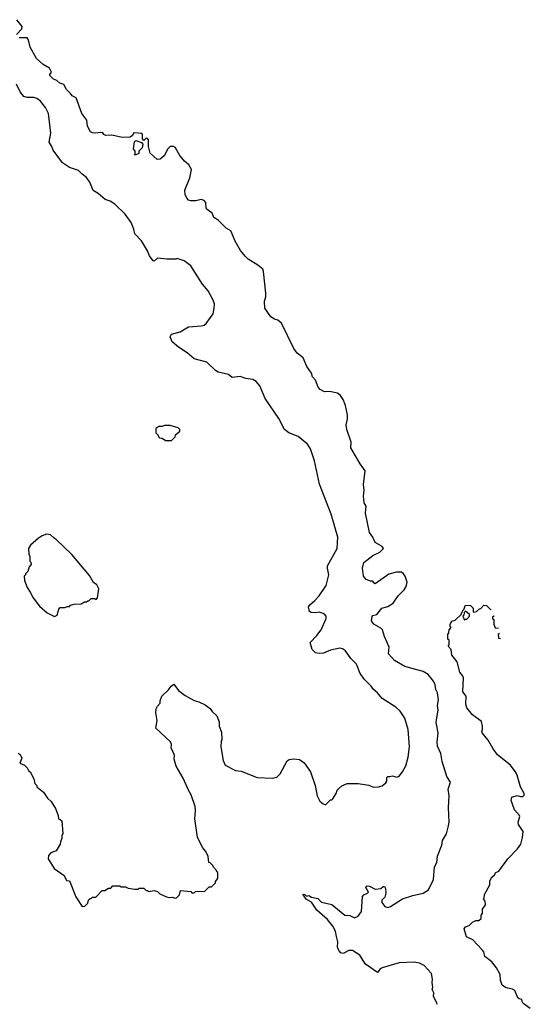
# Model space of a CAD drawing. Extents: x 1933546 to 2138868, y 524910 to 667279.
# Tile 452 of 466: x 2123720 to 2128180, y 590095 to 598694. Entities that reach past the tile are written whole.
import ezdxf

# ---------------------------------------------------------------- set-up
doc = ezdxf.new("R2010")
doc.units = 0

msp = doc.modelspace()

# ---------------------------------------------------------------- linework, layer by layer
at = {"layer": '0CON10XD'}
for points in [[(2123692.5, 598565), (2123737.5, 598612.5), (2123742.5, 598635), (2123695, 598693.8)], [(2127367.5, 590095), (2127360, 590115), (2127333.3, 590165), (2127336.4, 590196.4), (2127322.5, 590225), (2127327.5, 590245), (2127322.5, 590285), (2127326.7, 590315), (2127317.5, 590365), (2127253.3, 590435), (2127212.5, 590455), (2127165, 590464.4), (2127035, 590457.3), (2126885, 590413.8), (2126870, 590405), (2126845, 590372.5), (2126740, 590445), (2126690.4, 590525), (2126625.7, 590565.7), (2126595, 590564.7), (2126545, 590540), (2126524, 590544), (2126506.7, 590565), (2126495.6, 590595), (2126497.7, 590642.3), (2126487.8, 590687.8), (2126479.4, 590735), (2126455, 590778.8), (2126407.5, 590835), (2126315, 590918), (2126268.6, 590988.6), (2126222.5, 591015), (2126193.8, 591056.2), (2126210, 591055), (2126225, 591040), (2126245, 591046.7), (2126270, 591030), (2126325, 591018), (2126355, 590988.6), (2126446.6, 590966.6), (2126558.8, 590875), (2126605, 590871.1), (2126645, 590850.6), (2126675.4, 590864.6), (2126705.5, 590904.5), (2126713.3, 591036.7), (2126725, 591052), (2126756.7, 591065), (2126766.2, 591075), (2126743.3, 591115), (2126746.7, 591125), (2126755, 591130), (2126775, 591127.1), (2126825, 591101.2), (2126873.4, 591106.6), (2126895, 591123.3), (2126905, 591123.3), (2126915.7, 591105.7), (2126918, 591065), (2126908.3, 591031.7), (2126883.8, 591005), (2126882, 590985), (2126908.8, 590948.8), (2126935, 590940.8), (2126958.3, 590948.3), (2127063, 591017), (2127153.2, 591046.8), (2127245, 591065.6), (2127290.8, 591095), (2127334.2, 591185), (2127344, 591295), (2127363.8, 591335), (2127370.7, 591389.3), (2127406.7, 591485), (2127413.3, 591525), (2127446.7, 591585), (2127466.2, 591655), (2127471.2, 591685), (2127466.2, 591815), (2127471.2, 591915), (2127463.8, 591975), (2127484.2, 592035), (2127451.4, 592085), (2127409.2, 592215), (2127398.9, 592285), (2127370.4, 592350.4), (2127366.7, 592385), (2127374.6, 592465), (2127358.9, 592555), (2127360.3, 592580.3), (2127376.2, 592665), (2127368.6, 592705), (2127379.4, 592755), (2127369.2, 592815), (2127354, 592845), (2127348, 592885), (2127335, 592917.5), (2127286.7, 592975), (2127245, 593001.2), (2127085, 593044.4), (2126995, 593097.1), (2126942, 593155), (2126946.2, 593215), (2126905, 593307.5), (2126888, 593365), (2126875, 593380), (2126812.5, 593415), (2126793.6, 593443.6), (2126798.3, 593481.7), (2126805, 593490), (2126839.3, 593500.7), (2126884.5, 593555.5), (2126935, 593569.4), (2126982.8, 593597.2), (2127025, 593662), (2127078.8, 593715), (2127096.7, 593745), (2127103, 593783), (2127086.7, 593835), (2127073.3, 593855), (2127055, 593868.8), (2127011.2, 593868.8), (2126945, 593852.5), (2126825, 593767.5), (2126812.5, 593775), (2126805, 593790), (2126785, 593791.2), (2126745, 593806.2), (2126724.2, 593835), (2126714.2, 593905), (2126726.2, 593955), (2126805, 594015.7), (2126866.7, 594045), (2126896.7, 594075), (2126885, 594092.5), (2126825, 594128.8), (2126804.4, 594174.4), (2126774.6, 594214.6), (2126740, 594385), (2126746.9, 594445), (2126727.5, 594475), (2126722.4, 594532.4), (2126727.5, 594585), (2126724.1, 594634.1), (2126736.2, 594755), (2126692.5, 594815), (2126612.9, 594955), (2126614.2, 595005), (2126576, 595114), (2126572, 595155), (2126583.9, 595203.9), (2126583.9, 595243.9), (2126566.4, 595323.6), (2126545, 595377.5), (2126521.7, 595411.7), (2126495, 595433.3), (2126425, 595446), (2126382.7, 595442.7), (2126343.3, 595465), (2126326.7, 595485), (2126303.3, 595545), (2126276.7, 595575), (2126267.7, 595607.7), (2126226.7, 595665), (2126195, 595740), (2126145, 595782.5), (2126115, 595822.5), (2126007.5, 596045), (2125975, 596070), (2125945, 596077.1), (2125915, 596097.8), (2125861.2, 596175), (2125857.5, 596235), (2125870, 596275), (2125871.2, 596305), (2125850, 596495), (2125842.5, 596515), (2125800.7, 596550.7), (2125715, 596603.8), (2125688.8, 596628.8), (2125647.7, 596677.7), (2125600.7, 596759.3), (2125565, 596848.8), (2125522.7, 596872.7), (2125453.9, 596943.9), (2125417, 596967), (2125400, 597005), (2125356.7, 597035), (2125350, 597045), (2125346.4, 597096.4), (2125330, 597115), (2125305, 597122.5), (2125258.3, 597111.7), (2125215, 597111.2), (2125195, 597117.5), (2125181.7, 597131.7), (2125166.7, 597165), (2125162, 597205), (2125205, 597313.3), (2125220, 597385), (2125198, 597425), (2125158.8, 597458.8), (2125119.1, 597509.1), (2125081.4, 597575), (2125064.2, 597585.8), (2125034.2, 597585.8), (2125014.2, 597565.8), (2124982.5, 597505), (2124947.5, 597475), (2124921.7, 597471.7), (2124859.3, 597529.3), (2124845.8, 597585), (2124843.9, 597643.9), (2124835, 597657.5), (2124825, 597660), (2124805, 597640), (2124793.6, 597653.6), (2124792.5, 597695), (2124785, 597700), (2124725, 597706.2), (2124715, 597702.5), (2124706.4, 597683.6), (2124685, 597666.7), (2124615, 597663.8), (2124525.9, 597685.9), (2124473.6, 597683.6), (2124455, 597692.5), (2124445, 597706.7), (2124425, 597710), (2124385, 597704), (2124355, 597706.7), (2124337.5, 597715), (2124312.5, 597765), (2124306, 597815), (2124262.5, 597875), (2124212.3, 598012.3), (2124178.3, 598028.3), (2124165, 598050), (2124128.8, 598085), (2124105, 598128.8), (2124070.3, 598140.3), (2124043.5, 598163.5), (2124014, 598175), (2123983.8, 598205), (2123982.5, 598215), (2123996.7, 598235), (2123981.2, 598271.2), (2123925, 598302.9), (2123867.1, 598355), (2123810.8, 598455), (2123797.5, 598515), (2123786.2, 598535), (2123715.5, 598534.5)], [(2123707.3, 592287.3), (2123725.6, 592275.6), (2123738.8, 592245), (2123721.7, 592201.7), (2123763, 592183), (2123785, 592160), (2123797, 592137), (2123812.5, 592125), (2123842.5, 592065), (2123853, 592023), (2123870, 592005), (2123870, 591995), (2123927.7, 591947.7), (2123962.5, 591895), (2123995, 591867.5), (2124033.8, 591805), (2124056.2, 591745), (2124060, 591715), (2124075, 591710), (2124087, 591697), (2124097.5, 591585), (2124088.3, 591571.7), (2124087.5, 591545), (2124076.7, 591513.3), (2124072.5, 591495), (2124040, 591435), (2123990.7, 591419.3), (2123972.5, 591395), (2123967.5, 591365), (2124021.3, 591281.3), (2124109.6, 591219.5), (2124127.5, 591177.5), (2124155, 591172.5), (2124210, 591035), (2124265, 590950), (2124288.3, 590951.7), (2124315, 590980), (2124320, 591005), (2124335, 591020), (2124345, 591020), (2124355, 591030), (2124385, 591030), (2124441.7, 591088.3), (2124465, 591090), (2124495, 591110), (2124515, 591110), (2124535, 591130), (2124595, 591130), (2124605, 591120), (2124645, 591120), (2124668.3, 591108.3), (2124725, 591100), (2124755, 591100), (2124765, 591110), (2124805, 591110), (2124825, 591090), (2124835, 591090), (2124845, 591080), (2124895, 591090), (2124925, 591080), (2124945, 591060), (2125003, 591033), (2125025, 591027.5), (2125055, 591030), (2125075, 591022.5), (2125090, 591025), (2125115, 591050), (2125125, 591090), (2125215, 591080), (2125225, 591070), (2125245, 591070), (2125255, 591080), (2125337, 591083), (2125375, 591120), (2125395, 591120), (2125430, 591155), (2125431.7, 591168.3), (2125450, 591195), (2125450, 591245), (2125441.7, 591251.7), (2125440, 591265), (2125411.7, 591291.7), (2125408.3, 591308.3), (2125385, 591330), (2125373, 591333), (2125367.5, 591385), (2125345, 591430), (2125317.5, 591465), (2125274.2, 591554.2), (2125248.8, 591715), (2125256.2, 591785), (2125252.1, 591822.1), (2125218.6, 591925), (2125194.4, 591965), (2125149.1, 592069.1), (2125086.9, 592175), (2125070.5, 592235), (2125071.1, 592271.1), (2125043.3, 592335), (2125046.7, 592365), (2125038.3, 592388.3), (2124908.3, 592508.3), (2124920, 592575), (2124910, 592645), (2124912.5, 592675), (2124925, 592700), (2124947.5, 592725), (2124947.5, 592745), (2124962.5, 592785), (2125019.3, 592840.7), (2125042.5, 592875), (2125065, 592890), (2125106.1, 592836.1), (2125165, 592793.3), (2125245, 592747.5), (2125285, 592737.5), (2125340.7, 592710.7), (2125385, 592677.5), (2125402.3, 592652.3), (2125443.3, 592615), (2125463, 592563), (2125462.5, 592525), (2125483, 592473), (2125486.7, 592405), (2125480, 592395), (2125476.2, 592345), (2125496.2, 592225), (2125515, 592183.3), (2125605, 592137.5), (2125655, 592130), (2125795, 592076.7), (2125925, 592070), (2125965, 592080), (2125995, 592107.5), (2126055, 592222.5), (2126075, 592232.5), (2126115, 592240), (2126165, 592233.3), (2126203.3, 592205), (2126260, 592125), (2126301.2, 592005), (2126317.5, 591915), (2126340.7, 591870.7), (2126370, 591845), (2126385, 591840), (2126395, 591840), (2126435, 591880), (2126445, 591880), (2126455, 591890), (2126483.3, 591936.7), (2126492.5, 591965), (2126503.6, 591976.4), (2126535, 592002.5), (2126580, 592025), (2126675, 592023.8), (2126768.3, 592008.3), (2126810.7, 591990.7), (2126855, 591993.3), (2126886.1, 592003.9), (2126919.3, 592030.7), (2126926.2, 592043.8), (2126926.2, 592075), (2126935, 592086.2), (2126955, 592083.8), (2126975, 592091.2), (2127015, 592078.8), (2127035, 592088.8), (2127064, 592125), (2127091.3, 592178.7), (2127114.3, 592255), (2127124, 592345), (2127113.8, 592495), (2127083.8, 592595), (2127043.8, 592655), (2127005, 592688.8), (2126886.1, 592766.1), (2126846.4, 592816.4), (2126807, 592847), (2126790, 592875), (2126732.6, 592932.6), (2126692.9, 592982.9), (2126662.5, 593065), (2126613.8, 593115), (2126565, 593183.3), (2126539.6, 593199.5), (2126515, 593206), (2126435, 593189.2), (2126375, 593161.2), (2126335, 593160), (2126303.9, 593163.9), (2126273.9, 593193.9), (2126256.7, 593255), (2126316.2, 593315), (2126353.8, 593365), (2126396.2, 593465), (2126395.8, 593485.8), (2126380, 593505), (2126335, 593521.2), (2126303.6, 593513.6), (2126265, 593517.5), (2126252.5, 593525), (2126243.6, 593566.4), (2126253.3, 593585), (2126298.3, 593621.7), (2126336.8, 593663.2), (2126397.8, 593752.2), (2126421.4, 593845), (2126407.5, 593905), (2126410, 593925), (2126493.8, 594075), (2126498.8, 594175), (2126441.2, 594375), (2126337.7, 594637.7), (2126295, 594840), (2126260, 594945), (2126235, 594987.5), (2126153.6, 595053.6), (2126070, 595085), (2126034, 595115), (2125982.3, 595212.3), (2125863.3, 595385), (2125818.8, 595495), (2125785.6, 595535.6), (2125755, 595551.4), (2125695, 595559.4), (2125645, 595576.7), (2125575, 595570), (2125543.9, 595593.9), (2125455, 595615.8), (2125429.7, 595629.7), (2125355, 595703.3), (2125245, 595732.9), (2125183.8, 595785), (2125106.7, 595835), (2125051.4, 595881.4), (2125035.7, 595925), (2125045, 595947.1), (2125123, 595967), (2125195, 596011.9), (2125305, 596019.2), (2125332.7, 596027.3), (2125349.4, 596040.6), (2125386.8, 596093.2), (2125409.2, 596125), (2125420, 596175), (2125420.7, 596209.3), (2125411.2, 596245), (2125365.5, 596325.5), (2125318, 596385), (2125215.7, 596545.7), (2125157.7, 596587.7), (2125095, 596607.5), (2125085, 596602.5), (2125005, 596602.5), (2124925, 596611.2), (2124895, 596586.2), (2124885, 596588.8), (2124855, 596632.5), (2124836.7, 596676.7), (2124785, 596763.3), (2124725, 596823.3), (2124715.7, 596865), (2124692.4, 596922.4), (2124640.8, 596995), (2124552.4, 597082.4), (2124508.9, 597108.9), (2124466.2, 597125), (2124405, 597176.2), (2124362.8, 597202.8), (2124334, 597275), (2124303.8, 597315), (2124265.6, 597345.6), (2124235, 597375.8), (2124155, 597404.4), (2124092.5, 597445), (2124011.9, 597555), (2124002.2, 597585), (2123978.2, 597625), (2123993, 597703), (2123970.4, 597875), (2123945, 597928), (2123901.4, 597981.4), (2123870, 598005), (2123845, 598014.2), (2123785, 598012.9), (2123755, 598024.2), (2123722.9, 598062.9), (2123691.7, 598131.7)], [(2124735, 597512.5), (2124723, 597513), (2124730, 597525), (2124730, 597545), (2124713.8, 597565), (2124724, 597626), (2124735, 597637.5), (2124785, 597622.5), (2124796.2, 597606.2), (2124790, 597575), (2124760, 597545), (2124760, 597525), (2124735, 597512.5)], [(2125045, 595020), (2125078.3, 595051.7), (2125081.7, 595068.3), (2125118.3, 595101.7), (2125120, 595115), (2125105, 595130), (2125035, 595150), (2124985, 595150), (2124965, 595140), (2124935, 595140), (2124910, 595125), (2124910, 595085), (2124930, 595065), (2124931.7, 595051.7), (2124941.7, 595041.7), (2124965, 595040), (2124995, 595020), (2125045, 595020)], [(2124025, 593482.5), (2124047.5, 593495), (2124063, 593547), (2124075, 593560), (2124115, 593560), (2124135, 593570), (2124155, 593570), (2124165, 593580), (2124195, 593590), (2124257, 593593), (2124285, 593610), (2124305, 593610), (2124315, 593620), (2124325, 593620), (2124345, 593640), (2124375, 593640), (2124388.3, 593631.7), (2124400, 593645), (2124410, 593725), (2124395, 593760), (2124365, 593780), (2124329.3, 593839.3), (2124175, 594022.5), (2124040, 594155), (2124020, 594165), (2123990, 594195), (2123955, 594200), (2123915, 594187.5), (2123885, 594167.5), (2123813.6, 594106.4), (2123797.5, 594075), (2123800, 594025), (2123810, 594005), (2123810, 593965), (2123817, 593957), (2123820, 593935), (2123803, 593917), (2123790, 593875), (2123770, 593855), (2123770, 593845), (2123760, 593835), (2123762.5, 593795), (2123783.9, 593733.9), (2123812.5, 593695), (2123836.4, 593646.4), (2123893.6, 593573.6), (2123960, 593515), (2124025, 593482.5)], [(2128025, 591843.8), (2128011.9, 591875), (2128020, 591905), (2128065, 591918.5), (2128095, 591909.2), (2128115, 591910.8), (2128125, 591922.5), (2128125.6, 591935.6), (2128094, 591995), (2128065, 592097.5), (2128047.6, 592127.6), (2128005.8, 592185), (2127894.7, 592274.7), (2127854.2, 592325), (2127813.2, 592403.2), (2127760, 592465), (2127756.2, 592475), (2127763.3, 592495), (2127763.3, 592525), (2127752.5, 592565), (2127675, 592623.8), (2127624.2, 592685), (2127615.8, 592715), (2127618.6, 592785), (2127591.5, 592825), (2127597, 592947), (2127587.9, 592967.9), (2127563.1, 592995), (2127540, 593085), (2127493.3, 593145), (2127487.5, 593195), (2127463.6, 593223.6), (2127470, 593235), (2127470, 593275), (2127460, 593285), (2127460, 593325), (2127468.3, 593338.3), (2127470, 593365), (2127490, 593385), (2127480, 593395), (2127480, 593415), (2127495, 593440), (2127525, 593450), (2127578.3, 593501.7), (2127580, 593515), (2127588.3, 593521.7), (2127590, 593535), (2127598.3, 593541.7), (2127615, 593580), (2127658.3, 593578.3), (2127680, 593555), (2127680, 593525), (2127685, 593520), (2127710, 593525), (2127735, 593550), (2127748.3, 593551.7), (2127775, 593580), (2127798.3, 593578.3), (2127835, 593540), (2127837.6, 593542.6)], [(2127605, 593450), (2127611.7, 593458.3), (2127625, 593460), (2127650, 593485), (2127648.3, 593498.3), (2127615, 593530), (2127601.7, 593518.3), (2127600, 593495), (2127590, 593485), (2127605, 593450)], [(2127860.2, 593487.1), (2127860.9, 593485.4), (2127850, 593475), (2127850, 593465), (2127860, 593455), (2127860, 593415), (2127871.7, 593381.7), (2127903.4, 593380.1)], [(2127912.3, 593332.2), (2127900, 593325), (2127901.7, 593291.7), (2127918.3, 593290.8)], [(2128180, 590060), (2128125, 590095.7), (2128112.6, 590112.6), (2128105, 590138), (2128082.1, 590142.1), (2128070.6, 590150.6), (2128044.3, 590215), (2128025, 590228.6), (2127985, 590236.2), (2127962.3, 590242.3), (2127935, 590262.5), (2127918.8, 590305), (2127915.8, 590355), (2127885, 590412.5), (2127843.3, 590465), (2127783.8, 590513.8), (2127772.6, 590552.6), (2127760.3, 590570.3), (2127677.1, 590657.1), (2127623.3, 590685), (2127603.3, 590755), (2127615, 590772.5), (2127646.1, 590783.9), (2127675, 590812.5), (2127703, 590827), (2127731.7, 590828.3), (2127750, 590845), (2127750, 590875), (2127761.7, 590888.3), (2127763, 590927), (2127787.5, 590965), (2127787, 590997), (2127770, 591015), (2127777.5, 591022.5), (2127780, 591055), (2127825, 591140), (2127827.5, 591175), (2127842.5, 591205), (2127867.5, 591225), (2127880, 591245), (2127905, 591257.5), (2127983.3, 591365), (2128067.7, 591452.3), (2128096.7, 591495), (2128113, 591553), (2128118.8, 591605), (2128076, 591665), (2128073.8, 591685), (2128088.8, 591735), (2128086.7, 591745), (2128042.9, 591795), (2128025, 591843.8)]]:
    msp.add_lwpolyline(points, dxfattribs=at)

doc.saveas('drawing.dxf')
